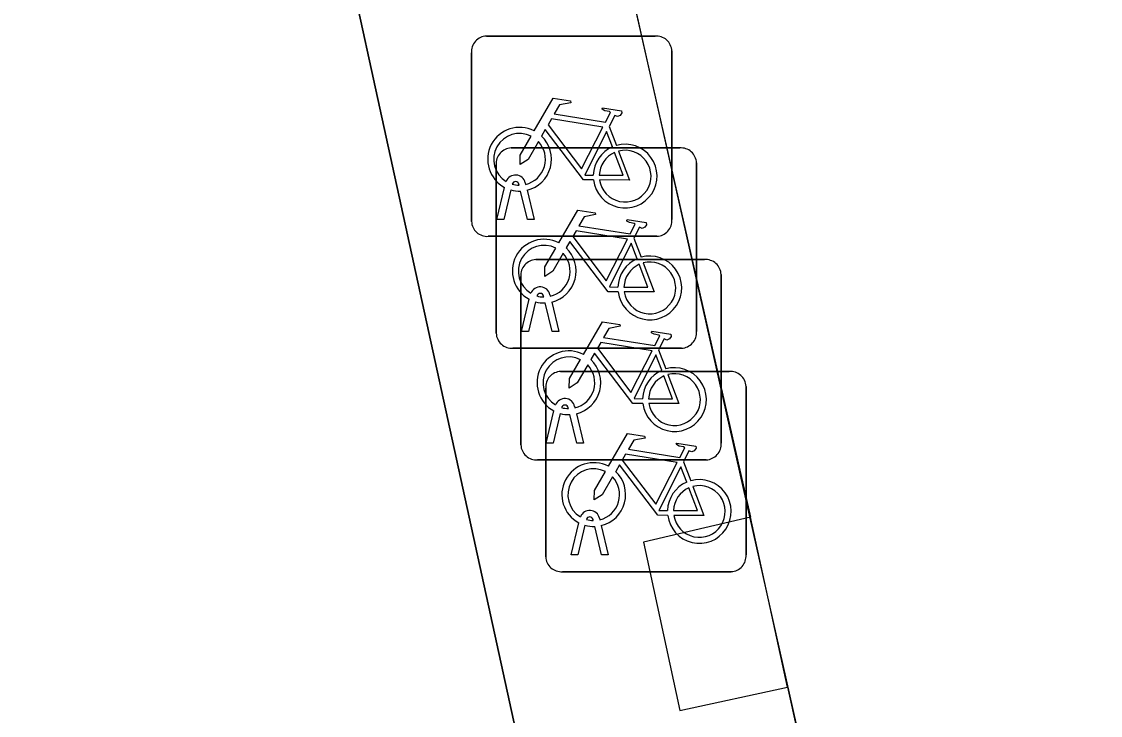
# Model space of a CAD drawing. Extents: x 161772 to 163123, y 383092 to 383917.
# Drawn here: x 163081.95 to 163087.33, y 383667.04 to 383670.5 of the extents above; entities that cross this region are included whole.
import ezdxf

# ---------------------------------------------------------------- set-up
doc = ezdxf.new("R2010")
doc.units = 0
for name, color, linetype in [('IMGEO_Fietsenrek', 7, 'Continuous'), ('IMGEO_Pand', 7, 'Continuous'), ('IMGEO_Pand_overbouw', 7, 'Continuous'), ('IMGEO_Voetpad_open', 7, 'Continuous')]:
    doc.layers.add(name, color=color, linetype=linetype)

msp = doc.modelspace()

# ---------------------------------------------------------------- linework, layer by layer
at = {"layer": 'IMGEO_Fietsenrek'}
for p, q in [((163084.2669, 383670.4315), (163085.1078, 383670.4315)), ((163085.1078, 383670.4315), (163084.2669, 383670.4315)), ((163084.1925, 383669.5069), (163084.1925, 383670.3478)), ((163084.1925, 383670.3478), (163084.1925, 383669.5069)), ((163085.1915, 383670.3571), (163085.1915, 383669.5162)), ((163085.1915, 383669.5162), (163085.1915, 383670.3571)), ((163084.8792, 383669.9812), (163084.9155, 383669.886)), ((163084.3899, 383669.8735), (163085.2308, 383669.8735)), ((163085.2308, 383669.8735), (163084.3899, 383669.8735)), ((163084.3155, 383668.9489), (163084.3155, 383669.7898)), ((163084.3155, 383669.7898), (163084.3155, 383668.9489)), ((163085.3145, 383669.7991), (163085.3145, 383668.9582)), ((163085.3145, 383668.9582), (163085.3145, 383669.7991)), ((163084.4299, 383669.6879), (163084.4289, 383669.6922)), ((163084.4606, 383669.6994), (163084.4624, 383669.6915)), ((163084.3195, 383669.5163), (163084.3578, 383669.6763)), ((163084.3882, 383669.6641), (163084.3529, 383669.5163)), ((163084.471, 383669.5163), (163084.4371, 383669.658)), ((163084.4694, 383669.6623), (163084.5044, 383669.5163)), ((163084.3529, 383669.5163), (163084.3195, 383669.5163)), ((163084.5044, 383669.5163), (163084.471, 383669.5163)), ((163085.1171, 383669.4325), (163084.2762, 383669.4325)), ((163084.2762, 383669.4325), (163085.1171, 383669.4325)), ((163085.0022, 383669.4232), (163085.0385, 383669.328)), ((163084.5129, 383669.3165), (163085.3538, 383669.3165)), ((163085.3538, 383669.3165), (163084.5129, 383669.3165)), ((163084.4385, 383668.3919), (163084.4385, 383669.2328)), ((163084.4385, 383669.2328), (163084.4385, 383668.3919)), ((163085.4375, 383669.2421), (163085.4375, 383668.4012)), ((163085.4375, 383668.4012), (163085.4375, 383669.2421)), ((163084.4425, 383668.9583), (163084.4808, 383669.1183)), ((163084.5112, 383669.1061), (163084.4759, 383668.9583)), ((163084.5529, 383669.1299), (163084.5519, 383669.1342)), ((163084.594, 383668.9583), (163084.5601, 383669.1)), ((163084.5836, 383669.1414), (163084.5854, 383669.1335)), ((163084.5924, 383669.1043), (163084.6274, 383668.9583)), ((163084.4759, 383668.9583), (163084.4425, 383668.9583)), ((163084.6274, 383668.9583), (163084.594, 383668.9583)), ((163085.2401, 383668.8745), (163084.3992, 383668.8745)), ((163084.3992, 383668.8745), (163085.2401, 383668.8745)), ((163085.1252, 383668.8662), (163085.1615, 383668.771)), ((163084.6369, 383668.7585), (163085.4778, 383668.7585)), ((163085.4778, 383668.7585), (163084.6369, 383668.7585)), ((163084.5625, 383667.8339), (163084.5625, 383668.6748)), ((163084.5625, 383668.6748), (163084.5625, 383667.8339)), ((163085.5615, 383668.6841), (163085.5615, 383667.8432)), ((163085.5615, 383667.8432), (163085.5615, 383668.6841)), ((163084.5655, 383668.4013), (163084.6038, 383668.5613)), ((163084.6759, 383668.5729), (163084.6749, 383668.5772)), ((163084.7066, 383668.5844), (163084.7084, 383668.5765)), ((163084.6342, 383668.5491), (163084.5989, 383668.4013)), ((163084.717, 383668.4013), (163084.6831, 383668.543)), ((163084.7154, 383668.5473), (163084.7504, 383668.4013)), ((163084.5989, 383668.4013), (163084.5655, 383668.4013)), ((163084.7504, 383668.4013), (163084.717, 383668.4013)), ((163085.3631, 383668.3175), (163084.5222, 383668.3175)), ((163084.5222, 383668.3175), (163085.3631, 383668.3175)), ((163085.2492, 383668.3082), (163085.2855, 383668.213)), ((163084.7999, 383668.0149), (163084.7989, 383668.0192)), ((163084.8306, 383668.0264), (163084.8324, 383668.0185)), ((163084.6895, 383667.8433), (163084.7278, 383668.0033)), ((163084.7582, 383667.9911), (163084.7229, 383667.8433)), ((163084.841, 383667.8433), (163084.8071, 383667.985)), ((163084.8394, 383667.9893), (163084.8744, 383667.8433)), ((163084.7229, 383667.8433), (163084.6895, 383667.8433)), ((163084.8744, 383667.8433), (163084.841, 383667.8433)), ((163085.4871, 383667.7595), (163084.6462, 383667.7595)), ((163084.6462, 383667.7595), (163085.4871, 383667.7595))]:
    msp.add_line(p, q, dxfattribs=at)
for points in [[(163084.5051, 383669.9582), (163084.5998, 383670.1217), (163084.686, 383670.1079), (163084.6877, 383670.0992), (163084.6316, 383670.0883), (163084.6054, 383670.043), (163084.8606, 383670.0022)], [(163084.8606, 383670.0022), (163084.8856, 383670.051), (163084.8805, 383670.055), (163084.8573, 383670.0587), (163084.8446, 383670.0662), (163084.8436, 383670.0693), (163084.8458, 383670.0739), (163084.9406, 383670.0588), (163084.9429, 383670.0485), (163084.9335, 383670.0361), (163084.9211, 383670.0297), (163084.9066, 383670.0359), (163084.8792, 383669.9812)], [(163084.8477, 383669.977), (163084.5909, 383670.018), (163084.5742, 383669.9892), (163084.7412, 383669.7689), (163084.8477, 383669.977)], [(163084.8008, 383669.7135), (163084.7511, 383669.7136), (163084.5604, 383669.9653), (163084.5414, 383669.9325)], [(163084.8957, 383669.879), (163084.8664, 383669.9558), (163084.757, 383669.7377), (163084.7997, 383669.7376)], [(163084.5258, 383669.9057), (163084.4742, 383669.8165), (163084.4343, 383669.7905), (163084.4355, 383669.838), (163084.49, 383669.9322)], [(163084.8297, 383669.7375), (163084.9496, 383669.7373), (163084.9064, 383669.8509)], [(163084.9262, 383669.8578), (163084.9812, 383669.7132), (163084.8311, 383669.7135)], [(163084.6281, 383669.4002), (163084.7228, 383669.5637), (163084.809, 383669.5499), (163084.8107, 383669.5412), (163084.7546, 383669.5303), (163084.7284, 383669.485), (163084.9836, 383669.4442)], [(163084.9836, 383669.4442), (163085.0086, 383669.493), (163085.0035, 383669.497), (163084.9803, 383669.5007), (163084.9676, 383669.5082), (163084.9666, 383669.5113), (163084.9688, 383669.5159), (163085.0636, 383669.5008), (163085.0659, 383669.4905), (163085.0565, 383669.4781), (163085.0441, 383669.4717), (163085.0296, 383669.4779), (163085.0022, 383669.4232)], [(163084.9707, 383669.419), (163084.7139, 383669.46), (163084.6972, 383669.4312), (163084.8642, 383669.2109), (163084.9707, 383669.419)], [(163084.6488, 383669.3477), (163084.5972, 383669.2585), (163084.5573, 383669.2325), (163084.5585, 383669.28), (163084.613, 383669.3742)], [(163084.9238, 383669.1555), (163084.8741, 383669.1556), (163084.6834, 383669.4073), (163084.6644, 383669.3745)], [(163085.0187, 383669.321), (163084.9894, 383669.3978), (163084.88, 383669.1797), (163084.9227, 383669.1796)], [(163084.9527, 383669.1795), (163085.0726, 383669.1793), (163085.0294, 383669.2929)], [(163085.0492, 383669.2998), (163085.1042, 383669.1552), (163084.9541, 383669.1555)], [(163084.7511, 383668.8432), (163084.8458, 383669.0067), (163084.932, 383668.9929), (163084.9337, 383668.9842), (163084.8776, 383668.9733), (163084.8514, 383668.928), (163085.1066, 383668.8872)], [(163085.1066, 383668.8872), (163085.1316, 383668.936), (163085.1265, 383668.94), (163085.1033, 383668.9437), (163085.0906, 383668.9512), (163085.0896, 383668.9543), (163085.0918, 383668.9589), (163085.1866, 383668.9438), (163085.1889, 383668.9335), (163085.1795, 383668.9211), (163085.1671, 383668.9147), (163085.1526, 383668.9209), (163085.1252, 383668.8662)], [(163085.0937, 383668.862), (163084.8369, 383668.903), (163084.8202, 383668.8742), (163084.9872, 383668.6539), (163085.0937, 383668.862)], [(163085.0468, 383668.5985), (163084.9971, 383668.5986), (163084.8064, 383668.8503), (163084.7874, 383668.8175)], [(163085.1417, 383668.764), (163085.1124, 383668.8408), (163085.003, 383668.6227), (163085.0457, 383668.6226)], [(163084.7718, 383668.7907), (163084.7202, 383668.7015), (163084.6803, 383668.6755), (163084.6815, 383668.723), (163084.736, 383668.8172)], [(163085.0757, 383668.6225), (163085.1956, 383668.6223), (163085.1524, 383668.7359)], [(163085.1722, 383668.7428), (163085.2272, 383668.5982), (163085.0771, 383668.5985)], [(163084.8751, 383668.2852), (163084.9698, 383668.4487), (163085.056, 383668.4349), (163085.0577, 383668.4262), (163085.0016, 383668.4153), (163084.9754, 383668.37), (163085.2306, 383668.3292)], [(163085.2306, 383668.3292), (163085.2556, 383668.378), (163085.2505, 383668.382), (163085.2273, 383668.3857), (163085.2146, 383668.3932), (163085.2136, 383668.3963), (163085.2158, 383668.4009), (163085.3106, 383668.3858), (163085.3129, 383668.3755), (163085.3035, 383668.3631), (163085.2911, 383668.3567), (163085.2766, 383668.3629), (163085.2492, 383668.3082)], [(163085.2177, 383668.304), (163084.9609, 383668.345), (163084.9442, 383668.3162), (163085.1112, 383668.0959), (163085.2177, 383668.304)], [(163085.1708, 383668.0405), (163085.1211, 383668.0406), (163084.9304, 383668.2923), (163084.9114, 383668.2595)], [(163085.2657, 383668.206), (163085.2364, 383668.2828), (163085.127, 383668.0647), (163085.1697, 383668.0646)], [(163084.8958, 383668.2327), (163084.8442, 383668.1435), (163084.8043, 383668.1175), (163084.8055, 383668.165), (163084.86, 383668.2592)], [(163085.1997, 383668.0645), (163085.3196, 383668.0643), (163085.2764, 383668.1779)], [(163085.2962, 383668.1848), (163085.3512, 383668.0402), (163085.2011, 383668.0405)]]:
    msp.add_lwpolyline(points, dxfattribs=at)
for centre, radius, start, end in [((163084.2702, 383670.3536), 0.0779, 92.4484, 184.2845), ((163084.2702, 383670.3536), 0.0779, 92.4484, 184.2845), ((163085.1136, 383670.3538), 0.0779, 2.4484, 94.2845), ((163085.1136, 383670.3538), 0.0779, 2.4484, 94.2845), ((163084.4321, 383669.8169), 0.159, 62.6766, 242.1369), ((163084.4321, 383669.8169), 0.129, 63.3192, 238.903), ((163084.4321, 383669.8169), 0.129, 283.6043, 43.4302), ((163084.4321, 383669.8169), 0.159, 283.5766, 46.6042), ((163084.3932, 383669.7956), 0.0779, 92.4484, 184.2845), ((163084.3932, 383669.7956), 0.0779, 92.4484, 184.2845), ((163084.9587, 383669.7329), 0.159, 113.3408, 178.3217), ((163084.9587, 383669.7329), 0.159, 187.0065, 105.7708), ((163084.9587, 383669.7329), 0.129, 113.923, 177.9556), ((163084.9587, 383669.7329), 0.129, 188.6715, 104.5883), ((163085.2366, 383669.7958), 0.0779, 2.4484, 94.2845), ((163085.2366, 383669.7958), 0.0779, 2.4484, 94.2845), ((163084.4119, 383669.6883), 0.0499, 12.8025, 158.6934), ((163084.4119, 383669.6883), 0.0174, 12.8025, 163.4502), ((163084.4321, 383669.8169), 0.129, 253.415, 269.0204), ((163084.4321, 383669.8169), 0.159, 253.9967, 271.7867), ((163084.2704, 383669.5102), 0.0779, 182.4484, 274.2845), ((163084.2704, 383669.5102), 0.0779, 182.4484, 274.2845), ((163085.1138, 383669.5104), 0.0779, 272.4484, 4.2845), ((163085.1138, 383669.5104), 0.0779, 272.4484, 4.2845), ((163084.5551, 383669.2589), 0.159, 62.6766, 242.1369), ((163084.5551, 383669.2589), 0.129, 63.3192, 238.903), ((163084.5551, 383669.2589), 0.159, 283.5766, 46.6042), ((163084.5162, 383669.2386), 0.0779, 92.4484, 184.2845), ((163084.5162, 383669.2386), 0.0779, 92.4484, 184.2845), ((163084.5551, 383669.2589), 0.129, 283.6043, 43.4302), ((163085.0817, 383669.1749), 0.159, 113.3408, 178.3217), ((163085.0817, 383669.1749), 0.159, 187.0065, 105.7708), ((163085.3596, 383669.2388), 0.0779, 2.4484, 94.2845), ((163085.3596, 383669.2388), 0.0779, 2.4484, 94.2845), ((163085.0817, 383669.1749), 0.129, 113.923, 177.9556), ((163085.0817, 383669.1749), 0.129, 188.6715, 104.5883), ((163084.5349, 383669.1303), 0.0499, 12.8025, 158.6934), ((163084.5349, 383669.1303), 0.0174, 12.8025, 163.4502), ((163084.5551, 383669.2589), 0.159, 253.9967, 271.7867), ((163084.5551, 383669.2589), 0.129, 253.415, 269.0204), ((163084.3934, 383668.9522), 0.0779, 182.4484, 274.2845), ((163084.3934, 383668.9522), 0.0779, 182.4484, 274.2845), ((163085.2368, 383668.9524), 0.0779, 272.4484, 4.2845), ((163085.2368, 383668.9524), 0.0779, 272.4484, 4.2845), ((163084.6781, 383668.7019), 0.159, 62.6766, 242.1369), ((163084.6781, 383668.7019), 0.129, 63.3192, 238.903), ((163084.6781, 383668.7019), 0.129, 283.6043, 43.4302), ((163084.6781, 383668.7019), 0.159, 283.5766, 46.6042), ((163085.2047, 383668.6179), 0.159, 187.0065, 105.7708), ((163084.6402, 383668.6806), 0.0779, 92.4484, 184.2845), ((163084.6402, 383668.6806), 0.0779, 92.4484, 184.2845), ((163085.2047, 383668.6179), 0.159, 113.3408, 178.3217), ((163085.2047, 383668.6179), 0.129, 113.923, 177.9556), ((163085.2047, 383668.6179), 0.129, 188.6715, 104.5883), ((163085.4836, 383668.6808), 0.0779, 2.4484, 94.2845), ((163085.4836, 383668.6808), 0.0779, 2.4484, 94.2845), ((163084.6579, 383668.5733), 0.0499, 12.8025, 158.6934), ((163084.6579, 383668.5733), 0.0174, 12.8025, 163.4502), ((163084.6781, 383668.7019), 0.129, 253.415, 269.0204), ((163084.6781, 383668.7019), 0.159, 253.9967, 271.7867), ((163084.5164, 383668.3952), 0.0779, 182.4484, 274.2845), ((163084.5164, 383668.3952), 0.0779, 182.4484, 274.2845), ((163085.3598, 383668.3954), 0.0779, 272.4484, 4.2845), ((163085.3598, 383668.3954), 0.0779, 272.4484, 4.2845), ((163084.8021, 383668.1439), 0.159, 62.6766, 242.1369), ((163084.8021, 383668.1439), 0.129, 63.3192, 238.903), ((163084.8021, 383668.1439), 0.129, 283.6043, 43.4302), ((163084.8021, 383668.1439), 0.159, 283.5766, 46.6042), ((163085.3287, 383668.0599), 0.159, 113.3408, 178.3217), ((163085.3287, 383668.0599), 0.159, 187.0065, 105.7708), ((163085.3287, 383668.0599), 0.129, 113.923, 177.9556), ((163085.3287, 383668.0599), 0.129, 188.6715, 104.5883), ((163084.7819, 383668.0153), 0.0499, 12.8025, 158.6934), ((163084.7819, 383668.0153), 0.0174, 12.8025, 163.4502), ((163084.8021, 383668.1439), 0.129, 253.415, 269.0204), ((163084.8021, 383668.1439), 0.159, 253.9967, 271.7867), ((163084.6404, 383667.8372), 0.0779, 182.4484, 274.2845), ((163084.6404, 383667.8372), 0.0779, 182.4484, 274.2845), ((163085.4838, 383667.8374), 0.0779, 272.4484, 4.2845), ((163085.4838, 383667.8374), 0.0779, 272.4484, 4.2845)]:
    msp.add_arc(centre, radius, start, end, dxfattribs=at)
at = {"layer": 'IMGEO_Pand'}
for points in [[(163076.875, 383657.883), (163076.568, 383659.239), (163079.181, 383659.807), (163083.584, 383660.817), (163084.374, 383661.171), (163084.912, 383661.736), (163085.219, 383662.508), (163085.21, 383663.319), (163082.122, 383677.458), (163083.4, 383677.745)], [(163085.584, 383668.031), (163085.05, 383667.906), (163085.231, 383667.067), (163085.768, 383667.184)], [(163085.768, 383667.184), (163085.584, 383668.031)]]:
    msp.add_lwpolyline(points, dxfattribs=at)
at = {"layer": 'IMGEO_Pand_overbouw'}
msp.add_lwpolyline([(163083.4, 383677.745), (163082.122, 383677.458), (163085.21, 383663.319), (163085.219, 383662.508), (163084.912, 383661.736), (163084.374, 383661.171), (163083.584, 383660.817), (163079.181, 383659.807), (163076.568, 383659.239), (163076.875, 383657.883), (163087.329, 383660.249)], close=True, dxfattribs=at)
at = {"layer": 'IMGEO_Voetpad_open'}
for points in [[(163084.98, 383670.696), (163085.584, 383668.031)], [(163085.768, 383667.184), (163086.363, 383664.494)]]:
    msp.add_lwpolyline(points, dxfattribs=at)

doc.saveas('drawing.dxf')
